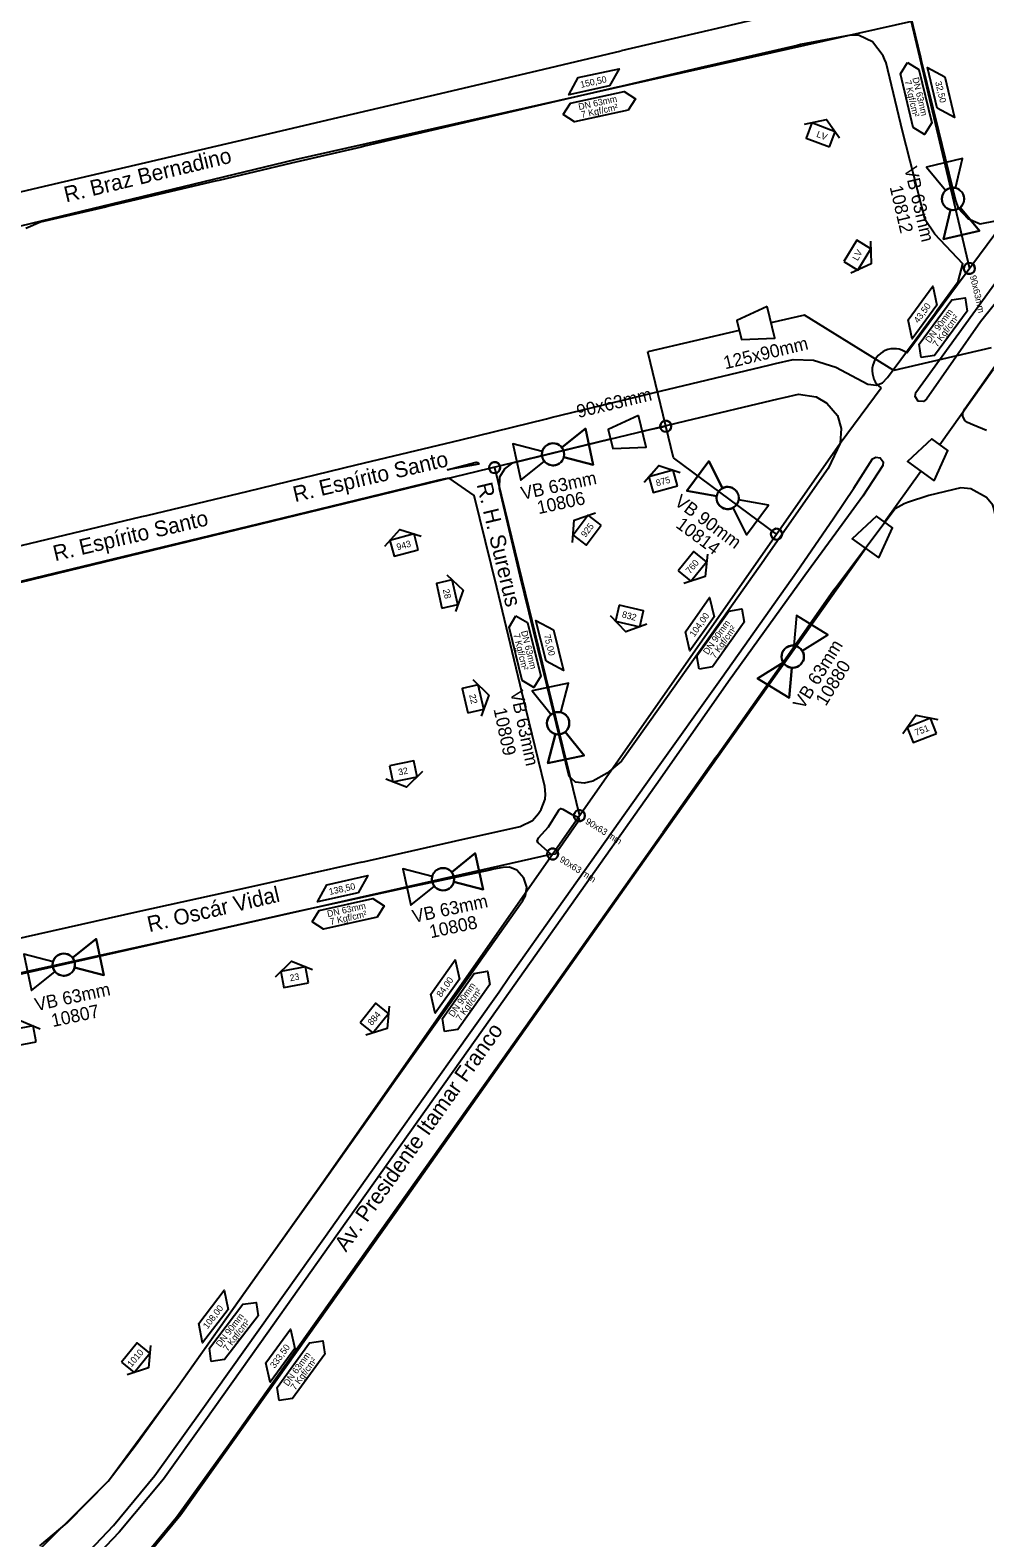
# Model space of a CAD drawing. Extents: x 656692 to 673945, y 7585994 to 7599066.
# Drawn here: x 670472 to 670911, y 7593036 to 7593728 of the extents above; entities that cross this region are included whole.
import ezdxf

# ---------------------------------------------------------------- set-up
doc = ezdxf.new("R2010")
doc.units = 0
for name, color, linetype in [('FORMATO', 7, 'Continuous'), ('LOGRADOURO', 7, 'Continuous'), ('LOGRADOURO_TEXTO', 7, 'Continuous'), ('NUM_REF', 7, 'Continuous'), ('SIMBOLO', 7, 'Continuous'), ('TEXTO', 7, 'Continuous'), ('TUBO_PEAD_GN_125', 7, 'Continuous'), ('TUBO_PEAD_GN_63', 7, 'Continuous'), ('TUBO_PEAD_GN_90', 7, 'Continuous'), ('VALVULA_PEAD_63', 7, 'Continuous'), ('VALVULA_PEAD_90', 7, 'Continuous')]:
    doc.layers.add(name, color=color, linetype=linetype)

# ---------------------------------------------------------------- blocks, each defined once
blk = doc.blocks.new('INTERLIGACAO_5')
at = {"layer": 'SIMBOLO'}
blk.add_circle((0, 0), 1.28, dxfattribs=at)
for start, end in [(0, 180), (180, 0)]:
    blk.add_arc((0, 0), 1.28, start, end, dxfattribs=at)
blk = doc.blocks.new('VALVULA_PEAD_DN_9')
at = {"layer": 'VALVULA_PEAD_63'}
for points in [[(-1.14, 0.57), (-4.25, 2.13), (-4.25, -2.13), (-1.14, -0.57)], [(-1.14, -0.57), (-4.25, -2.13), (-4.25, 2.13), (-1.14, 0.57)], [(1.14, -0.57), (4.25, -2.13), (4.25, 2.13), (1.14, 0.57)], [(1.14, -0.57), (4.25, -2.13), (4.25, 2.13), (1.14, 0.57)]]:
    blk.add_lwpolyline(points, dxfattribs=at)
blk.add_circle((0, 0), 1.28, dxfattribs=at)
for start, end in [(90, 270), (153.4349, 206.5651), (270, 90), (0, 26.5651), (333.4349, 0)]:
    blk.add_arc((0, 0), 1.28, start, end, dxfattribs=at)
blk = doc.blocks.new('VALVULA_PEAD_DN_8')
at = {"layer": 'VALVULA_PEAD_90'}
for points in [[(-1.14, 0.57), (-4.25, 2.13), (-4.25, -2.13), (-1.14, -0.57)], [(-1.14, -0.57), (-4.25, -2.13), (-4.25, 2.13), (-1.14, 0.57)], [(1.14, -0.57), (4.25, -2.13), (4.25, 2.13), (1.14, 0.57)], [(1.14, -0.57), (4.25, -2.13), (4.25, 2.13), (1.14, 0.57)]]:
    blk.add_lwpolyline(points, dxfattribs=at)
blk.add_circle((0, 0), 1.28, dxfattribs=at)
for start, end in [(90, 270), (153.4349, 180), (270, 90), (0, 26.5651), (333.4349, 0), (180, 206.5651)]:
    blk.add_arc((0, 0), 1.28, start, end, dxfattribs=at)
blk = doc.blocks.new('NUM_REF_1')
at = {"layer": 'NUM_REF'}
blk.add_lwpolyline([(-4.3125, 0.9375), (0, 3.75), (4.3125, 0.9375)], dxfattribs=at)
blk.add_lwpolyline([(2.875, -1.875), (2.875, 1.875), (-2.875, 1.875), (-2.875, -1.875)], close=True, dxfattribs=at)

msp = doc.modelspace()

# ---------------------------------------------------------------- linework, layer by layer
at = {"layer": 'LOGRADOURO'}
for p, q in [((670901.48, 7593554.43), (670918.05, 7593578.17)), ((670900.44, 7593550.82), (670900.46, 7593552.32)), ((670901.57, 7593548.85), (670900.44, 7593550.82)), ((670900.46, 7593552.32), (670901.48, 7593554.43)), ((670902.57, 7593548.13), (670901.57, 7593548.85)), ((670905.14, 7593547.11), (670902.57, 7593548.13)), ((670911.36, 7593544.51), (670905.14, 7593547.11))]:
    msp.add_line(p, q, dxfattribs=at)
for points in [[(670789.08, 7593862.22), (670821.36, 7593869.23), (670823.79, 7593867.63), (670825.19, 7593866.78), (670828.84, 7593864.5), (670842.24, 7593808.93), (670853.82, 7593760.89), (670854.29, 7593756.36), (670853.95, 7593751.63), (670851.73, 7593748.35), (670847.68, 7593744.61), (670842.01, 7593741.79), (670785.15, 7593728.4), (670783.71, 7593728.05), (670743.57, 7593718.73)], [(670957.96, 7593791.87), (670905.85, 7593776.73), (670871.61, 7593766.16), (670870.22, 7593763.46), (670870.31, 7593760.2), (670880.99, 7593715.83), (670881.32, 7593714.28), (670889.25, 7593682.06), (670897.15, 7593650), (670898.37, 7593646.48), (670902.85, 7593641.81), (670908.41, 7593639.24), (670915.51, 7593640.63)], [(670290.86, 7593740.61), (670299.36, 7593704.14), (670299.9, 7593701.63), (670307.04, 7593670.92), (670320.78, 7593611.18), (670325.01, 7593614.78), (670329.56, 7593617.6), (670338.18, 7593620.03), (670373.95, 7593632), (670423.55, 7593643.65), (670476.13, 7593656.05), (670516.11, 7593665.38), (670567.2, 7593677.24), (670616.08, 7593688.7), (670660.58, 7593699.2), (670708.06, 7593710.35), (670743.57, 7593718.73)], [(670872.73, 7593681.84), (670865.27, 7593713.27), (670864.49, 7593714.87), (670863.85, 7593716.43), (670858.96, 7593722.9), (670852.83, 7593725.74), (670848.95, 7593725.9), (670825.89, 7593721.59), (670824.45, 7593721.22), (670779.74, 7593710.85), (670743.47, 7593702.33), (670741.87, 7593701.97), (670674.1, 7593686.27), (670625.67, 7593674.92), (670624.2, 7593674.57), (670592.25, 7593667.13), (670558.79, 7593659.25), (670557.16, 7593658.84), (670508.3, 7593647.44), (670506.74, 7593646.98), (670476.87, 7593640), (670470.14, 7593637.23)], [(670525.68, 7593505.41), (670572.33, 7593516.63), (670621.82, 7593528.66), (670669.91, 7593540.2), (670709.25, 7593549.79), (670711.43, 7593550.37), (670758.25, 7593561.71), (670811.39, 7593574.39), (670814.44, 7593575.15), (670822.52, 7593577.03), (670831.85, 7593576.76), (670842.21, 7593573.58), (670856.88, 7593565.65), (670860.79, 7593565.19), (670863.62, 7593566.32), (670865.9, 7593568.73), (670887.81, 7593598.26), (670888.73, 7593599.68), (670898.31, 7593612.8), (670900.52, 7593620.9), (670887.59, 7593634.63), (670883.16, 7593641.07), (670872.73, 7593681.84)], [(670937.48, 7593630.27), (670908.69, 7593594.31), (670883.82, 7593558.83), (670882.47, 7593557.69), (670879.96, 7593557.94), (670878.55, 7593560.05), (670878.97, 7593561.84), (670917.21, 7593614.64)], [(670773.25, 7593548.86), (670815.63, 7593558.99), (670818.5, 7593559.61), (670825.05, 7593561.12), (670833.21, 7593559.86), (670838.11, 7593556.92), (670842.92, 7593551.34), (670844.64, 7593545.4), (670844.17, 7593538.61), (670838.68, 7593527.07), (670810.01, 7593486.07), (670809.04, 7593484.74), (670785.33, 7593451.3), (670761.54, 7593417.59), (670743.72, 7593392.62), (670737.19, 7593387.13), (670730.61, 7593383.44), (670726.65, 7593382.59), (670722.6, 7593382.97), (670719.74, 7593385.66), (670709.48, 7593427.64), (670697.26, 7593477.54), (670687.64, 7593517.88), (670687.82, 7593523.12), (670690.15, 7593526.9), (670693.85, 7593529.58), (670733.37, 7593539.27), (670773.25, 7593548.86)], [(670494.13, 7593024.56), (670510.38, 7593041.76), (670529.49, 7593064.79), (670550.75, 7593094.51), (670577.26, 7593131.64), (670606.98, 7593173.62), (670637.21, 7593216.14), (670665.47, 7593255.94), (670687.49, 7593286.84), (670692.37, 7593293.79), (670714.24, 7593324.72), (670758.32, 7593386.87), (670790.02, 7593431.28), (670824.11, 7593479.41), (670841.19, 7593504.4), (670850.38, 7593518.03), (670859, 7593531.4), (670860.53, 7593532.25), (670862.54, 7593531.84), (670863.86, 7593530.08), (670863.74, 7593528.3), (670854.62, 7593514.32), (670845.14, 7593501.35), (670827.89, 7593477.88), (670792.89, 7593429.3), (670761.56, 7593384.45), (670718.12, 7593323.24)], [(670663.66, 7593526.44), (670677.05, 7593529.95), (670677.69, 7593529.7), (670678.22, 7593529.04), (670663.66, 7593526.44)], [(670624.53, 7593346.32), (670665.62, 7593355.7), (670667.59, 7593356.09), (670697.27, 7593362.61), (670702.8, 7593365.37), (670705.69, 7593368.66), (670706.88, 7593370.4), (670708.67, 7593375.24), (670708.85, 7593377.49), (670708.47, 7593380.98), (670699.83, 7593416.77), (670686.44, 7593472.31), (670676.15, 7593514.65), (670664.58, 7593522.51), (670662.69, 7593522.28), (670659.9, 7593521.61), (670621.54, 7593512.36), (670576.82, 7593501.52), (670519.17, 7593487.47), (670442.25, 7593468.96), (670430.14, 7593466), (670368.87, 7593451.23), (670365.85, 7593449.92)], [(670938.22, 7593410.7), (670924, 7593470.05), (670915.1, 7593507.31), (670914.58, 7593509.22), (670914.23, 7593510.09), (670911.33, 7593513.62), (670904.21, 7593517.71), (670899.54, 7593518.11), (670884.84, 7593514.64), (670875.08, 7593511.4), (670873.59, 7593510.72), (670869.5, 7593508.53), (670842.04, 7593472.09), (670841.14, 7593470.92), (670816.86, 7593436.45), (670787.79, 7593395.28), (670786.85, 7593394.11), (670762.8, 7593359.97)], [(670394.54, 7593473.78), (670414.28, 7593478.6), (670418.83, 7593479.69), (670464.25, 7593490.68), (670523.46, 7593504.9), (670525.68, 7593505.41)], [(670624.53, 7593346.32), (670569.73, 7593334.07), (670521.66, 7593323.42), (670475.94, 7593313.21), (670447.99, 7593307.01), (670409.67, 7593298.01), (670407.35, 7593294.02), (670395.17, 7593291.1), (670382.94, 7593340.67), (670382.41, 7593343.17), (670373.98, 7593379.53), (670373.43, 7593381.99), (670361.58, 7593433.22), (670360.99, 7593435.72), (670360.19, 7593440.5), (670361.29, 7593445.84), (670364.54, 7593449.36)], [(670713.37, 7593350), (670711.43, 7593349.77), (670705.4, 7593355.1), (670704.97, 7593355.97), (670705.6, 7593357.42), (670710.21, 7593362.54), (670714.96, 7593370.17), (670715.82, 7593370.97), (670716.8, 7593370.63), (670720.55, 7593368.55), (670723.77, 7593366.96), (670724.3, 7593366.03), (670724.06, 7593365.09), (670713.37, 7593350)], [(670472.49, 7592969.95), (670473.46, 7592975.88), (670474.22, 7592978.5), (670496.48, 7592997.68), (670506.31, 7593006.87), (670520.71, 7593023), (670539.44, 7593045.63), (670562.52, 7593077.68), (670585.9, 7593110.7), (670633, 7593177.03), (670657.07, 7593210.84), (670688.65, 7593255.22), (670710.26, 7593285.77), (670762.8, 7593359.97)], [(670668.38, 7593286.39), (670697.38, 7593327.13), (670698.21, 7593328.34), (670699.69, 7593330.83), (670700.2, 7593334.81), (670698.93, 7593338.93), (670695.68, 7593342.59), (670692.37, 7593343.93), (670689.25, 7593343.81), (670684.98, 7593343.07), (670683.32, 7593342.68), (670641.42, 7593333.68), (670593.03, 7593323.16), (670549.66, 7593313.46), (670502.23, 7593302.97), (670464.67, 7593294.73)], [(670718.12, 7593323.24), (670690.04, 7593283.45), (670669.75, 7593254.96), (670610.13, 7593170.96), (670581.02, 7593129.91), (670552.91, 7593090.36), (670533.4, 7593063.05), (670513.07, 7593038.76), (670497.63, 7593022.5)], [(670603.32, 7593194.71), (670630.1, 7593232.48), (670630.87, 7593233.58), (670640.02, 7593246.43), (670668.38, 7593286.39)], [(670476.62, 7593032.41), (670489.16, 7593043.05), (670508, 7593062.17), (670520.91, 7593079), (670539.32, 7593104.75), (670576.98, 7593157.81), (670603.32, 7593194.71)]]:
    msp.add_lwpolyline(points, dxfattribs=at)
at = {"layer": 'SIMBOLO'}
for points in [[(670738.27, 7593702.64), (670719.5, 7593698.53), (670723.92, 7593706.41), (670742.7, 7593710.51)], [(670888.69, 7593692.41), (670884.21, 7593711.1), (670892.17, 7593706.83), (670896.65, 7593688.14)], [(670888.61, 7593601.92), (670877.18, 7593586.47), (670875.32, 7593595.3), (670886.74, 7593610.76)], [(670810.57, 7593601.37), (670796.7, 7593594.93), (670798.81, 7593586.18), (670814.09, 7593586.79)], [(670751.55, 7593551.35), (670737.67, 7593544.91), (670739.79, 7593536.16), (670755.07, 7593536.77)], [(670887.27, 7593521.38), (670893.64, 7593535.29), (670886.34, 7593540.56), (670875.12, 7593530.17)], [(670861.85, 7593485.92), (670868.21, 7593499.83), (670860.92, 7593505.1), (670849.69, 7593494.71)], [(670786.24, 7593458.95), (670775.13, 7593443.27), (670773.09, 7593452.07), (670784.2, 7593467.75)], [(670709.1, 7593438.53), (670704.45, 7593457.18), (670712.45, 7593452.99), (670717.1, 7593434.34)], [(670622.85, 7593332.23), (670604.09, 7593328.05), (670608.48, 7593335.94), (670627.24, 7593340.12)], [(670669.33, 7593292.61), (670658.22, 7593276.92), (670656.18, 7593285.72), (670667.29, 7593301.4)], [(670563.04, 7593140.99), (670551.36, 7593125.72), (670549.65, 7593134.59), (670561.32, 7593149.86)], [(670593.66, 7593123.13), (670582.35, 7593107.59), (670580.42, 7593116.42), (670591.73, 7593131.96)]]:
    msp.add_lwpolyline(points, close=True, dxfattribs=at)
for points in [[(670875.04, 7593713.41), (670880.31, 7593710.18), (670886.2, 7593685.62), (670882.97, 7593680.35), (670877.69, 7593683.58), (670871.81, 7593708.14), (670875.04, 7593713.41)], [(670717, 7593689.42), (670720.34, 7593694.62), (670745.01, 7593700.01), (670750.21, 7593696.67), (670746.87, 7593691.47), (670722.21, 7593686.08), (670717, 7593689.42)], [(670881.31, 7593577.96), (670880.39, 7593584.08), (670895.4, 7593604.38), (670901.52, 7593605.3), (670902.43, 7593599.18), (670887.42, 7593578.87), (670881.31, 7593577.96)], [(670695.27, 7593459.42), (670700.57, 7593456.23), (670706.67, 7593431.73), (670703.48, 7593426.43), (670698.18, 7593429.61), (670692.08, 7593454.12), (670695.27, 7593459.42)], [(670779.42, 7593434.85), (670778.38, 7593440.95), (670792.98, 7593461.55), (670799.08, 7593462.59), (670800.12, 7593456.49), (670785.52, 7593435.89), (670779.42, 7593434.85)], [(670601.63, 7593318.92), (670604.94, 7593324.14), (670629.59, 7593329.63), (670634.81, 7593326.31), (670631.49, 7593321.09), (670606.85, 7593315.6), (670601.63, 7593318.92)], [(670662.52, 7593268.5), (670661.48, 7593274.6), (670676.07, 7593295.2), (670682.17, 7593296.24), (670683.21, 7593290.14), (670668.62, 7593269.54), (670662.52, 7593268.5)], [(670555.35, 7593117.15), (670554.53, 7593123.28), (670569.87, 7593143.34), (670576, 7593144.16), (670576.82, 7593138.03), (670561.48, 7593117.97), (670555.35, 7593117.15)], [(670586.53, 7593099.12), (670585.57, 7593105.23), (670600.43, 7593125.64), (670606.55, 7593126.6), (670607.51, 7593120.49), (670592.65, 7593100.08), (670586.53, 7593099.12)]]:
    msp.add_lwpolyline(points, dxfattribs=at)
at = {"layer": 'TUBO_PEAD_GN_125'}
for p, q in [((670827.78, 7593597.42), (670812.4, 7593593.81)), ((670868.87, 7593571.97), (670827.78, 7593597.42)), ((670913.47, 7593582.46), (670868.87, 7593571.97)), ((670889.91, 7593537.98), (670914.46, 7593572.37))]:
    msp.add_line(p, q, dxfattribs=at)
at = {"layer": 'TUBO_PEAD_GN_63'}
for p, q in [((670843.25, 7593874.59), (670903.52, 7593618.84)), ((670358.69, 7593448.43), (670738.73, 7593540.54)), ((670685.47, 7593527.41), (670724.41, 7593367.6)), ((670398.41, 7593279.43), (670712.13, 7593350.07))]:
    msp.add_line(p, q, dxfattribs=at)
for points in [[(670876.88, 7593732.22), (670593.65, 7593668.61), (670323.25, 7593603.37)], [(670470.91, 7592973.35), (670514.84, 7593014.82), (670541.39, 7593046.9), (670643.42, 7593190.44), (670755.95, 7593349.63), (670855.77, 7593490.31)]]:
    msp.add_lwpolyline(points, dxfattribs=at)
at = {"layer": 'TUBO_PEAD_GN_90'}
for p, q in [((670797.8, 7593590.37), (670755.82, 7593580.5)), ((670767.56, 7593531.91), (670755.82, 7593580.5)), ((670753.31, 7593544.06), (670764.06, 7593546.4)), ((670814.93, 7593496.86), (670767.56, 7593531.91)), ((670864.56, 7593502.47), (670881.2, 7593525.77)), ((670458.89, 7593013.38), (670508.2, 7593062.25))]:
    msp.add_line(p, q, dxfattribs=at)
for points in [[(670874.82, 7593580.03), (670924.79, 7593647.57), (670965.9, 7593690.74), (670965.9, 7593690.74), (670998.07, 7593717.57), (671016.17, 7593729.75), (671037.62, 7593742.23), (671058.99, 7593752.67), (671114.53, 7593771.63), (671158.29, 7593786.31), (671203.12, 7593800.42), (671326.9, 7593836.37)], [(670607.09, 7593200.09), (670844.17, 7593538.61), (670862.93, 7593563.96)], [(670508.2, 7593062.25), (670539.32, 7593104.75), (670607.09, 7593200.09)]]:
    msp.add_lwpolyline(points, dxfattribs=at)
msp.add_arc((670868.86, 7593572), 10, 53.4362, 233.57645, dxfattribs=at)

# ---------------------------------------------------------------- block references
at = {"layer": 'FORMATO'}
for p, xscale, yscale, rotation in [((670835.19, 7593680.15), 2, 2, -20.920372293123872), ((670852.05, 7593624.95), 2, 2, -121.64612819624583), ((670762.9, 7593521.13), 2, 2, 15.171414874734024), ((670727.98, 7593498.68), 2, 2, 52.5426430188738), ((670643.89, 7593491.81), 2, 2, 15.171414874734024), ((670776.33, 7593482.08), 2, 2, -128.82608838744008), ((670663.66, 7593469.39), 2, 2.0000000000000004, -76.946984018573), ((670747.47, 7593459.31), 1.9999999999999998, 2.0000000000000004, 166.87779828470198), ((670675.58, 7593421.29), 2, 2.0000000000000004, -76.946984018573), ((670881.67, 7593406.8), 1.9999999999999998, 1.9999999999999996, 21.537244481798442), ((670643.54, 7593388.01), 2, 2, -168.20476857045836), ((670593.66, 7593293.5), 2, 2, 10.786127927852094), ((670630.22, 7593274.72), 2, 2, -128.82608838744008), ((670468.62, 7593266.39), 2, 2, 10.786127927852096), ((670520.61, 7593118.86), 2, 2, -128.82608838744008)]:
    msp.add_blockref('NUM_REF_1', p, dxfattribs=dict(at, xscale=xscale, yscale=yscale, rotation=rotation))
at = {"layer": 'SIMBOLO', "xscale": 2, "yscale": 2}
for p, rotation in [((670903.52, 7593618.84), -106.15511789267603), ((670764.06, 7593546.4), -14.764722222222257), ((670685.47, 7593527.41), -14.764722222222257), ((670814.93, 7593496.86), -14.764722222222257), ((670724.41, 7593367.6), 147.7759953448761), ((670712.13, 7593350.07), 147.7759953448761)]:
    msp.add_blockref('INTERLIGACAO_5', p, dxfattribs=dict(at, rotation=rotation))
at = {"layer": 'VALVULA_PEAD_63'}
for p, xscale, yscale, rotation in [((670896, 7593650.75), 4.000000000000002, 4, 103.26190891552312), ((670712.31, 7593533.51), 4.000000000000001, 4.000000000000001, -167.8897304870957), ((670822.39, 7593440.62), 4.000000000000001, 4.000000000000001, 58.34684154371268), ((670714.64, 7593410.08), 4.000000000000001, 4.000000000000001, 102.1102695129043), ((670661.78, 7593338.47), 4.000000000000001, 4.000000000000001, -167.8897304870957), ((670487.61, 7593299.24), 4.000000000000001, 4.000000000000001, -167.8897304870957)]:
    msp.add_blockref('VALVULA_PEAD_DN_9', p, dxfattribs=dict(at, xscale=xscale, yscale=yscale, rotation=rotation))
at = {"layer": 'VALVULA_PEAD_90', "xscale": 3.9999999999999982, "yscale": 3.999999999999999, "rotation": -36.49367489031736}
msp.add_blockref('VALVULA_PEAD_DN_8', (670792.51, 7593513.45), dxfattribs=at)

# ---------------------------------------------------------------- texts
for s, height, rotation, p in [('LV', 3, 339.07963, (670833.01, 7593679.34)), ('VB 63mm', 6, 283.26191, (670873.56, 7593664.82)), ('10812', 6, 283.26191, (670866.84, 7593656.23)), ('LV', 3, 61.19095, (670852.21, 7593622.12)), ('90x63mm', 3, 283.26191, (670903.7, 7593615.32)), ('VB 63mm', 6, 12.11027, (670698.3, 7593512.6)), ('875', 3, 15.17141, (670759.96, 7593518.78)), ('10806', 6, 12.11027, (670705.67, 7593506.02)), ('VB 90mm', 6, 323.50633, (670767.61, 7593510.73)), ('925', 3, 52.54264, (670727.2, 7593495.13)), ('10814', 6, 323.50633, (670768.28, 7593500.28)), ('943', 3, 15.17141, (670640.89, 7593489.43)), ('760', 3, 49.66959, (670775.21, 7593478.45)), ('28', 3, 283.05302, (670661.68, 7593471.32)), ('832', 3, 345.37348, (670743.7, 7593458.74)), ('VB 63mm', 6, 58.34684, (670827.2, 7593416.03)), ('10880', 6, 58.34684, (670837.56, 7593417.58)), ('VB 63mm', 6, 282.11027, (670692.59, 7593424.45)), ('22', 3, 283.05302, (670673.76, 7593423.01)), ('10809', 6, 282.11027, (670684.95, 7593416.52)), ('751', 3, 21.53724, (670879.13, 7593404.23)), ('32', 3, 11.79523, (670641.57, 7593386.07)), ('90x63 mm', 3, 327.776, (670726.86, 7593364.25)), ('90x63 mm', 3, 327.776, (670714.97, 7593346.79)), ('VB 63mm', 6, 12.11027, (670648.36, 7593318.37)), ('10808', 6, 12.11027, (670656.18, 7593311.35)), ('23', 3, 10.78613, (670591.65, 7593291.59)), ('VB 63mm', 6, 12.11027, (670474.99, 7593277.9)), ('10807', 6, 12.11027, (670482.54, 7593270.57)), ('884', 3, 49.66959, (670629.1, 7593271.09)), ('1010', 3, 49.66959, (670518.74, 7593114.33))]:
    msp.add_text(s, height=height, rotation=rotation).set_placement(p)
at = {"layer": 'LOGRADOURO_TEXTO'}
for s, rotation, p in [('R. Braz Bernadino', 13.49077, (670488.68, 7593649.12)), ('R. Espírito Santo', 13.18952, (670593.81, 7593511.54)), ('R. H. Surerus', 283.441, (670677.2, 7593519.7)), ('R. Espírito Santo', 13.18952, (670483.63, 7593484.42)), ('R. Oscár Vidal', 13.18952, (670526.89, 7593314.14)), ('Av. Presidente Itamar Franco', 54.66358, (670617.23, 7593167.01))]:
    msp.add_text(s, height=7.2, rotation=rotation, dxfattribs=at).set_placement(p)
at = {"layer": 'TEXTO'}
for s, height, rotation, p in [('150,50', 3, 12.32601, (670725.16, 7593701.69)), ('7 Kgf/cm²', 3, 283.47838, (670873.7, 7593704.83)), ('DN 63mm', 3, 283.47838, (670877.29, 7593706.17)), ('32,50', 3, 283.47838, (670887.75, 7593704.37)), ('DN 63mm', 3, 12.32601, (670724.29, 7593691.52)), ('7 Kgf/cm²', 3, 12.32601, (670725.55, 7593687.91)), ('43,50', 3, 53.5298, (670880.05, 7593593.5)), ('DN 90mm', 3, 53.5298, (670885.4, 7593584.34)), ('7 Kgf/cm²', 3, 53.5298, (670888.74, 7593582.46)), ('125x90mm', 6, 13.52514, (670791.35, 7593572.5)), ('90x63mm', 6, 13.52514, (670723.9, 7593550.15)), ('104,00', 3, 54.68572, (670777.18, 7593449.42)), ('DN 63mm', 3, 283.98881, (670697.58, 7593452.19)), ('DN 90mm', 3, 54.68572, (670783.39, 7593441.31)), ('7 Kgf/cm²', 3, 54.68572, (670786.76, 7593439.5)), ('7 Kgf/cm²', 3, 283.98881, (670694.01, 7593450.82)), ('75,00', 3, 283.98881, (670708.05, 7593450.49)), ('138,50', 3, 12.55849, (670609.74, 7593331.23)), ('DN 63mm', 3, 12.55849, (670608.91, 7593321.05)), ('7 Kgf/cm²', 3, 12.55849, (670610.19, 7593317.45)), ('84,00', 3, 54.68572, (670660.95, 7593284.02)), ('DN 90mm', 3, 54.68572, (670666.48, 7593274.96)), ('7 Kgf/cm²', 3, 54.68572, (670669.85, 7593273.15)), ('108,00', 3, 52.60001, (670553.64, 7593131.79)), ('DN 90mm', 3, 52.60001, (670559.55, 7593123.46)), ('7 Kgf/cm²', 3, 52.60001, (670562.85, 7593121.53)), ('333,50', 3, 53.94627, (670584.48, 7593113.71)), ('DN 63mm', 3, 53.94627, (670590.59, 7593105.53)), ('7 Kgf/cm²', 3, 53.94627, (670593.93, 7593103.67))]:
    msp.add_text(s, height=height, rotation=rotation, dxfattribs=at).set_placement(p)

doc.saveas('drawing.dxf')
